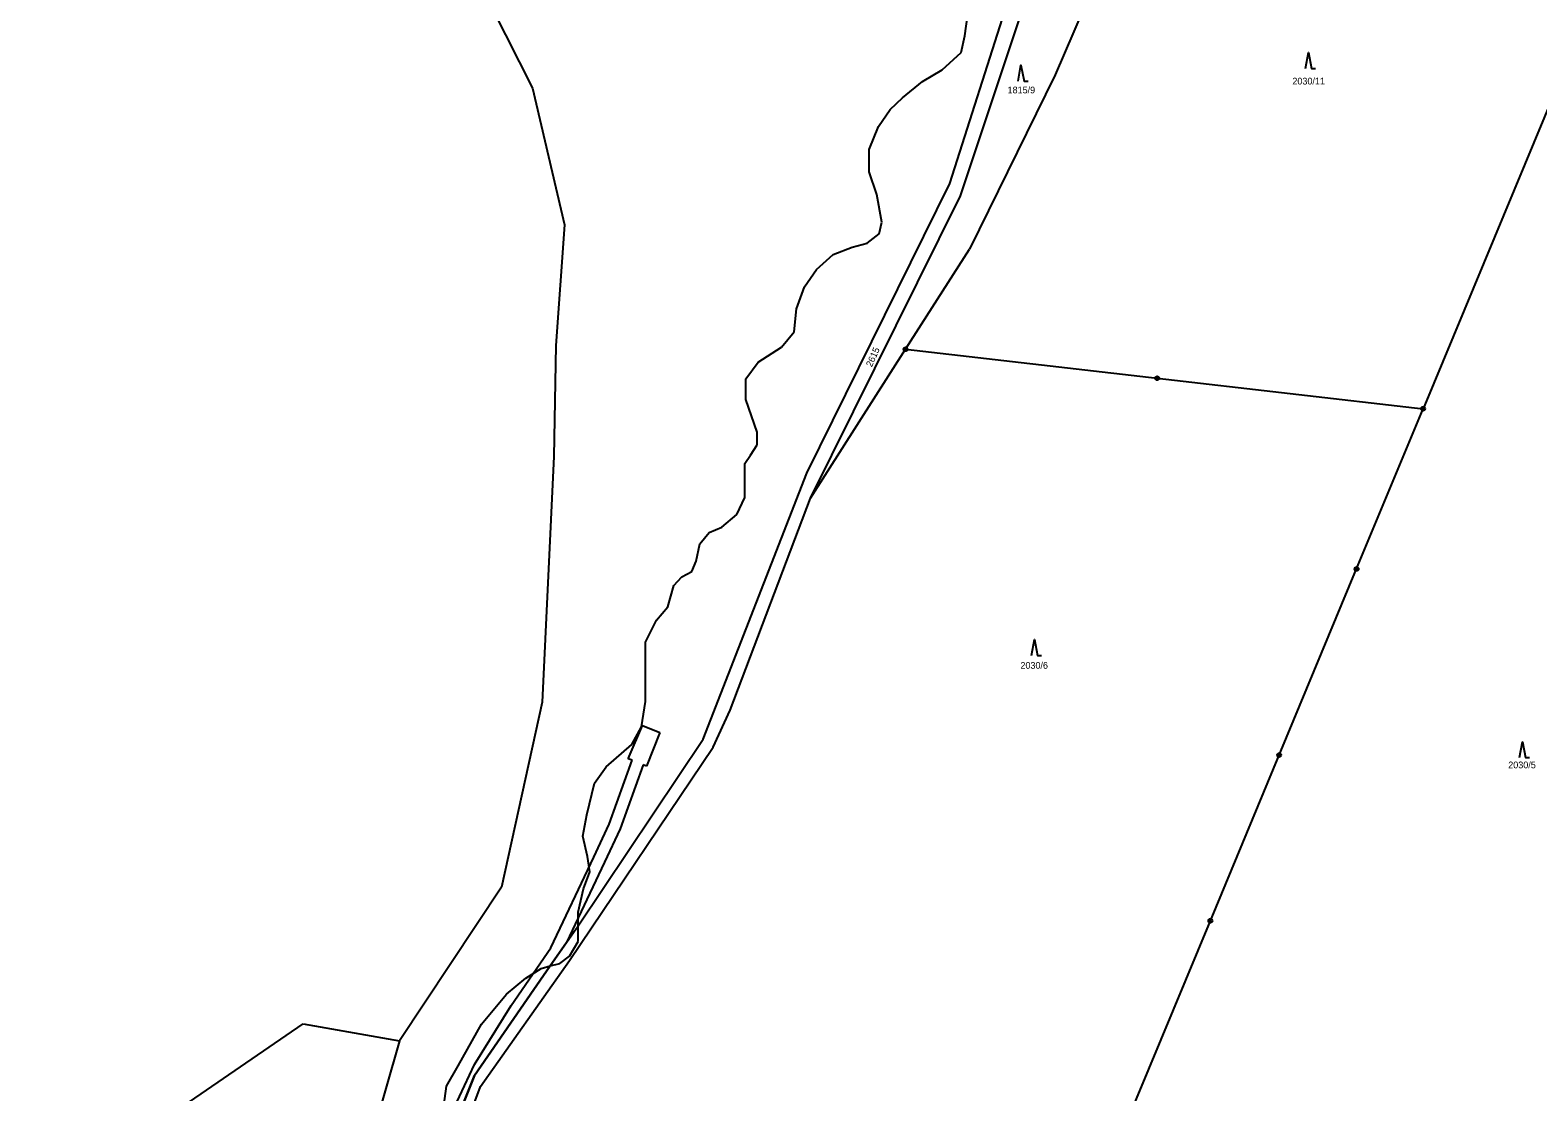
# Model space of a CAD drawing. Extents: x -439246 to -433691, y -1130252 to -1121148.
# Drawn here: x -435694.8 to -435314.5, y -1123970.2 to -1123702.3 of the extents above; entities that cross this region are included whole.
import ezdxf

# ---------------------------------------------------------------- set-up
doc = ezdxf.new("R2010")
doc.units = 0
for name, color, linetype in [('Vrstva 1', 7, 'Continuous'), ('Vrstva 18', 7, 'Continuous'), ('Vrstva 24', 7, 'Continuous'), ('Vrstva 25', 7, 'Continuous'), ('Vrstva 30', 7, 'Continuous'), ('Vrstva 4', 7, 'Continuous'), ('Vrstva 6', 7, 'Continuous')]:
    doc.layers.add(name, color=color, linetype=linetype)

msp = doc.modelspace()

# ---------------------------------------------------------------- linework, layer by layer
at = {"layer": 'Vrstva 1'}
for p, q in [((-435473.97, -1123782.85), (-435457.79, -1123757.55)), ((-435497.96, -1123820.37), (-435473.97, -1123782.85)), ((-435473.97, -1123782.85), (-435410.49, -1123790.15)), ((-435410.49, -1123790.15), (-435343.42, -1123797.85))]:
    msp.add_line(p, q, dxfattribs=at)
for points in [[(-435274.54, -1123632.02), (-435343.42, -1123797.85)], [(-435422.37, -1123681.29), (-435436.26, -1123713.64)], [(-435462.78, -1123741.03), (-435448.23, -1123695.44)], [(-435460.12, -1123744.11), (-435444.64, -1123697.68)], [(-435436.26, -1123713.64), (-435457.79, -1123757.55)], [(-435498.88, -1123814.1), (-435462.78, -1123741.03)], [(-435497.96, -1123820.37), (-435460.12, -1123744.11)], [(-435360.2, -1123838.26), (-435343.42, -1123797.85)], [(-435525.02, -1123881.22), (-435498.88, -1123814.1)], [(-435518.18, -1123873.92), (-435497.96, -1123820.37)], [(-435379.72, -1123885.22), (-435360.2, -1123838.26)], [(-435522.52, -1123883.22), (-435518.18, -1123873.92)], [(-435556.55, -1123928.26), (-435525.02, -1123881.22)], [(-435558.71, -1123937.08), (-435522.52, -1123883.22)], [(-435397.07, -1123927.02), (-435379.72, -1123885.22)], [(-435471.27, -1124105.63), (-435397.07, -1123927.02)], [(-435563.57, -1123938.42), (-435556.55, -1123928.26)], [(-435582.65, -1123966.06), (-435563.57, -1123938.42)], [(-435581.16, -1123968.87), (-435558.71, -1123937.08)], [(-435596.5, -1124000.43), (-435582.65, -1123966.06)], [(-435593.07, -1124000.91), (-435581.16, -1123968.87)]]:
    msp.add_lwpolyline(points, dxfattribs=at)
at = {"layer": 'Vrstva 24'}
for centre, radius in [((-435473.97, -1123782.85), 0.5), ((-435473.97, -1123782.85), 0.1), ((-435410.49, -1123790.15), 0.5), ((-435410.49, -1123790.15), 0.1), ((-435343.42, -1123797.85), 0.5), ((-435343.42, -1123797.85), 0.1), ((-435360.2, -1123838.26), 0.5), ((-435360.2, -1123838.26), 0.1), ((-435379.72, -1123885.22), 0.5), ((-435379.72, -1123885.22), 0.1), ((-435397.07, -1123927.02), 0.5), ((-435397.07, -1123927.02), 0.1)]:
    msp.add_circle(centre, radius, dxfattribs=at)
at = {"layer": 'Vrstva 25'}
for points in [[(-435373.06, -1123712), (-435372.36, -1123708), (-435371.56, -1123712), (-435370.56, -1123712)], [(-435445.57, -1123715.18), (-435444.87, -1123711.18), (-435444.07, -1123715.18), (-435443.07, -1123715.18)], [(-435442.16, -1123860.08), (-435441.46, -1123856.08), (-435440.66, -1123860.08), (-435439.66, -1123860.08)], [(-435319.07, -1123885.85), (-435318.37, -1123881.85), (-435317.57, -1123885.85), (-435316.57, -1123885.85)]]:
    msp.add_lwpolyline(points, dxfattribs=at)
at = {"layer": 'Vrstva 30'}
for p, q in [((-435543.89, -1123886.16), (-435540.31, -1123877.75)), ((-435540.31, -1123877.75), (-435535.92, -1123879.53)), ((-435535.92, -1123879.53), (-435539.32, -1123888)), ((-435548.7, -1123902.65), (-435542.93, -1123886.54)), ((-435540.15, -1123887.67), (-435545.93, -1123903.8)), ((-435542.93, -1123886.54), (-435543.89, -1123886.16)), ((-435539.32, -1123888), (-435540.15, -1123887.67)), ((-435552.62, -1123910.94), (-435548.7, -1123902.65)), ((-435545.93, -1123903.8), (-435549.91, -1123912.22)), ((-435563.42, -1123933.81), (-435552.62, -1123910.94)), ((-435549.91, -1123912.22), (-435559.49, -1123932.52)), ((-435573.4, -1123948.4), (-435563.42, -1123933.81)), ((-435582.69, -1123963.31), (-435573.4, -1123948.4)), ((-435589.01, -1123976.72), (-435582.69, -1123963.31))]:
    msp.add_line(p, q, dxfattribs=at)
for points in [[(-435559.49, -1123932.52), (-435563.57, -1123938.42)], [(-435563.57, -1123938.42), (-435582.65, -1123966.06), (-435596.5, -1124000.43), (-435599.37, -1124006.57)]]:
    msp.add_lwpolyline(points, dxfattribs=at)
at = {"layer": 'Vrstva 4'}
for points in [[(-435459.01, -1123703.77), (-435457.75, -1123694.49)], [(-435459.92, -1123707.94), (-435459.01, -1123703.77)], [(-435464.72, -1123712.36), (-435459.92, -1123707.94)], [(-435469.68, -1123715.31), (-435464.72, -1123712.36)], [(-435474.7, -1123719.4), (-435469.68, -1123715.31)], [(-435477.81, -1123722.34), (-435474.7, -1123719.4)], [(-435480.81, -1123726.65), (-435477.81, -1123722.34)], [(-435483.1, -1123732.43), (-435480.81, -1123726.65)], [(-435483.1, -1123738.05), (-435483.1, -1123732.43)], [(-435481.19, -1123743.77), (-435483.1, -1123738.05)], [(-435479.95, -1123750.74), (-435481.19, -1123743.77)], [(-435480.6, -1123753.69), (-435479.95, -1123750.74)], [(-435487.39, -1123757.12), (-435483.61, -1123756.06)], [(-435483.61, -1123756.06), (-435480.6, -1123753.69)], [(-435496.42, -1123762.68), (-435492.23, -1123758.95)], [(-435492.23, -1123758.95), (-435487.39, -1123757.12)], [(-435499.44, -1123767.11), (-435496.42, -1123762.68)], [(-435501.44, -1123772.66), (-435499.44, -1123767.11)], [(-435502.03, -1123778.45), (-435501.44, -1123772.66)], [(-435505.22, -1123782.27), (-435502.03, -1123778.45)], [(-435511.11, -1123786.1), (-435505.22, -1123782.27)], [(-435514.21, -1123790.33), (-435511.11, -1123786.1)], [(-435514.21, -1123795.53), (-435514.21, -1123790.33)], [(-435511.36, -1123803.74), (-435514.21, -1123795.53)], [(-435511.36, -1123806.93), (-435511.36, -1123803.74)], [(-435513.08, -1123809.58), (-435511.36, -1123806.93)], [(-435514.53, -1123811.69), (-435513.08, -1123809.58)], [(-435514.53, -1123820.23), (-435514.53, -1123811.69)], [(-435516.5, -1123824.51), (-435514.53, -1123820.23)], [(-435520.3, -1123827.74), (-435516.5, -1123824.51)], [(-435523.53, -1123829.06), (-435520.3, -1123827.74)], [(-435526.77, -1123836.31), (-435525.85, -1123831.9)], [(-435525.85, -1123831.9), (-435523.53, -1123829.06)], [(-435530.35, -1123840.29), (-435527.9, -1123838.94)], [(-435527.9, -1123838.94), (-435526.77, -1123836.31)], [(-435533.9, -1123847.82), (-435532.4, -1123842.43)], [(-435532.4, -1123842.43), (-435530.35, -1123840.29)], [(-435539.55, -1123856.73), (-435536.81, -1123851.19)], [(-435536.81, -1123851.19), (-435533.9, -1123847.82)], [(-435539.55, -1123864.28), (-435539.55, -1123856.73)], [(-435539.55, -1123871.66), (-435539.55, -1123864.28)], [(-435540.52, -1123878.12), (-435539.55, -1123871.66)], [(-435543.04, -1123882.57), (-435540.52, -1123878.12)], [(-435549.45, -1123888.18), (-435543.04, -1123882.57)], [(-435552.39, -1123892.28), (-435549.45, -1123888.18)], [(-435554.33, -1123900.33), (-435552.39, -1123892.28)], [(-435555.39, -1123905.71), (-435554.33, -1123900.33)], [(-435554.22, -1123910.81), (-435555.39, -1123905.71)], [(-435553.61, -1123914.64), (-435554.22, -1123910.81)], [(-435555.16, -1123918.97), (-435553.61, -1123914.64)], [(-435556.55, -1123924.81), (-435555.16, -1123918.97)], [(-435556.55, -1123928.26), (-435556.55, -1123924.81)], [(-435556.55, -1123932.24), (-435556.55, -1123928.26)], [(-435558.69, -1123935.91), (-435556.55, -1123932.24)], [(-435565.87, -1123939.03), (-435563.57, -1123938.42)], [(-435563.57, -1123938.42), (-435561.19, -1123937.79)], [(-435561.19, -1123937.79), (-435558.69, -1123935.91)], [(-435574.6, -1123945.52), (-435569.75, -1123941.49)], [(-435569.75, -1123941.49), (-435565.87, -1123939.03)], [(-435580.94, -1123953.07), (-435574.6, -1123945.52)], [(-435586.82, -1123963.63), (-435580.94, -1123953.07)], [(-435589.72, -1123968.77), (-435586.82, -1123963.63)], [(-435590.8, -1123976.78), (-435589.72, -1123968.77)]]:
    msp.add_lwpolyline(points, dxfattribs=at)
at = {"layer": 'Vrstva 6'}
for points in [[(-435585.03, -1123683.35), (-435568.09, -1123716.96)], [(-435568.09, -1123716.96), (-435559.94, -1123751.45)], [(-435559.94, -1123751.45), (-435562.13, -1123781.88)], [(-435562.13, -1123781.88), (-435562.65, -1123809.89)], [(-435562.65, -1123809.89), (-435565.62, -1123871.84)], [(-435565.62, -1123871.84), (-435575.84, -1123918.58)], [(-435575.84, -1123918.58), (-435601.59, -1123957.3)], [(-435694.76, -1124000.24), (-435625.93, -1123953.05)], [(-435625.93, -1123953.05), (-435601.59, -1123957.3)], [(-435601.59, -1123957.3), (-435612.24, -1123994.54)]]:
    msp.add_lwpolyline(points, dxfattribs=at)

# ---------------------------------------------------------------- texts
at = {"layer": 'Vrstva 18'}
for s, p in [('2030/11', (-435376.39, -1123716.04)), ('1815/9', (-435448.23, -1123718.28)), ('2030/6', (-435444.99, -1123863.44)), ('2030/5', (-435321.94, -1123888.55))]:
    msp.add_text(s, height=1.7, dxfattribs=at).set_placement(p)
msp.add_text('2615', height=1.7, rotation=66.0072, dxfattribs=at).set_placement((-435482.47, -1123787.44))

doc.saveas('drawing.dxf')
